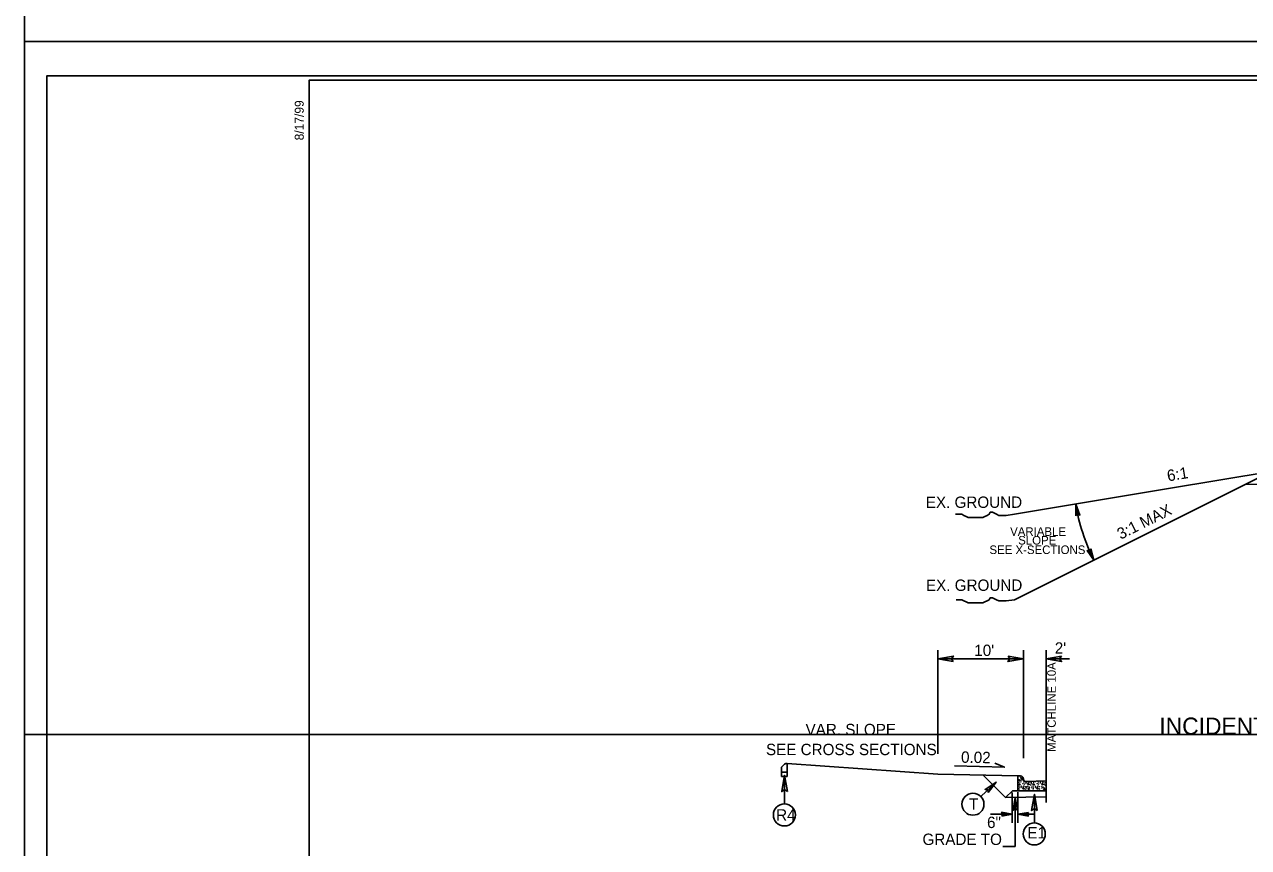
# Model space of a CAD drawing. Extents: x 2320980 to 2456309, y 595047 to 606177.
# Drawn here: x 2455708.8 to 2455851.9, y 596209.4 to 596305.6 of the extents above; entities that cross this region are included whole.
import ezdxf

# ---------------------------------------------------------------- set-up
doc = ezdxf.new("R2010")
doc.units = 0
for name, color, linetype in [('Matchline Text', 7, 'Continuous'), ('Old_Level_1', 7, 'Continuous'), ('Old_Level_2', 7, 'Continuous'), ('Old_Level_20', 7, 'Continuous'), ('Old_Level_21', 7, 'Continuous'), ('Prop Dimension Text', 7, 'Continuous'), ('Sheet Cutting Line CELL', 7, 'Continuous'), ('Sheet Plan CELL', 7, 'Continuous'), ('Sheet Plot Border Inside CELL', 7, 'Continuous'), ('Sheet Plot Border Outside CELL', 7, 'Continuous'), ('Typical Berm CELL', 7, 'Continuous'), ('Typical Curb CELL', 7, 'Continuous'), ('Typical Hinge Slope Arterial CELL', 7, 'Continuous'), ('Typical ID Circle CELL', 7, 'Continuous'), ('Typical Pavement Slope CELL', 7, 'Continuous'), ('Typical Terminator CELL', 7, 'Continuous')]:
    doc.layers.add(name, color=color, linetype=linetype)

msp = doc.modelspace()

# ---------------------------------------------------------------- linework, layer by layer
at = {"layer": 'Old_Level_21'}
for p, q in [((2455815.61, 596220.32), (2455815.61, 596232.44)), ((2455815.61, 596231.43), (2455825.61, 596231.43)), ((2455825.61, 596219.83), (2455825.61, 596232.44)), ((2455828.27, 596214.64), (2455828.27, 596232.44)), ((2455831.02, 596231.43), (2455828.27, 596231.43)), ((2455797.99, 596219.19), (2455815.61, 596217.93)), ((2455824.31, 596212.25), (2455824.31, 596215.8)), ((2455824.95, 596212.25), (2455824.95, 596215.84)), ((2455824.66, 596209.48), (2455823.21, 596209.48))]:
    msp.add_line(p, q, dxfattribs=at)
at = {"layer": 'Prop Dimension Text'}
for p, q in [((2455820.65, 596215.34), (2455822.41, 596217.02)), ((2455824.66, 596209.48), (2455824.66, 596215.24)), ((2455821.75, 596213.26), (2455824.31, 596213.26)), ((2455824.95, 596213.26), (2455826.83, 596213.26))]:
    msp.add_line(p, q, dxfattribs=at)
msp.add_lwpolyline([(2455817.55, 596218.92), (2455823.4, 596218.76), (2455822.27, 596219.25)], dxfattribs=at)
for centre in [(2455819.71, 596214.44), (2455797.67, 596213.19), (2455826.88, 596210.96)]:
    msp.add_circle(centre, 1.29, dxfattribs=at)
at = {"layer": 'Sheet Cutting Line CELL'}
for p, q in [((2456045.51, 596222.57), (2455708.81, 596222.57)), ((2455708.81, 596222.57), (2455708.81, 596003.57))]:
    msp.add_line(p, q, dxfattribs=at)
at = {"layer": 'Sheet Plan CELL'}
msp.add_line((2455742.1, 596299.08), (2455742.1, 596299.08), dxfattribs=at)
for points in [[(2456042.11, 596299.08), (2455742.1, 596299.08), (2455742.1, 596089.08), (2456042.11, 596089.08)], [(2455742.1, 596089.08), (2455742.1, 596299.07), (2456002.1, 596299.08), (2456002.1, 596269.07), (2456042.11, 596269.06), (2456042.11, 596089.08)]]:
    msp.add_lwpolyline(points, close=True, dxfattribs=at)
at = {"layer": 'Sheet Plot Border Inside CELL'}
msp.add_lwpolyline([(2455711.41, 596088.57), (2456044.6, 596088.58), (2456044.61, 596299.57), (2455711.41, 596299.57)], close=True, dxfattribs=at)
at = {"layer": 'Sheet Plot Border Outside CELL'}
for points in [[(2455708.81, 596303.57), (2456045.51, 596303.57), (2456045.51, 596522.57), (2455708.81, 596522.57)], [(2455708.81, 596084.57), (2456045.51, 596084.57), (2456045.51, 596303.57), (2455708.81, 596303.57)]]:
    msp.add_lwpolyline(points, close=True, dxfattribs=at)
at = {"layer": 'Typical Berm CELL'}
for p, q in [((2455824.95, 596217.74), (2455815.61, 596217.93)), ((2455824.95, 596216.02), (2455824.32, 596216.02))]:
    msp.add_line(p, q, dxfattribs=at)
at = {"layer": 'Typical Curb CELL'}
for p, q in [((2455797.33, 596218.77), (2455797.68, 596219.13)), ((2455797.33, 596218.77), (2455797.33, 596218.19)), ((2455797.99, 596219.19), (2455797.8, 596219.19)), ((2455797.99, 596219.19), (2455797.99, 596218.19)), ((2455797.33, 596218.19), (2455797.33, 596217.69)), ((2455797.99, 596218.19), (2455797.33, 596218.19)), ((2455797.99, 596217.69), (2455797.33, 596217.69)), ((2455797.99, 596218.19), (2455797.99, 596217.69)), ((2455824.95, 596216.02), (2455824.95, 596217.74)), ((2455824.95, 596217.74), (2455825.29, 596217.74)), ((2455825, 596217.23), (2455825.2, 596217.29)), ((2455825.18, 596217.17), (2455825, 596217.23)), ((2455825.2, 596217.29), (2455825.18, 596217.17)), ((2455825.42, 596217.54), (2455825.28, 596217.44)), ((2455825.28, 596217.44), (2455825.5, 596217.38)), ((2455825.5, 596217.38), (2455825.42, 596217.54)), ((2455825.61, 596217.4), (2455825.61, 596217.42)), ((2455828.27, 596217.18), (2455825.94, 596217.09)), ((2455824.95, 596216.02), (2455828.27, 596216.02)), ((2455825.16, 596216.81), (2455825.03, 596216.71)), ((2455825.03, 596216.71), (2455825.25, 596216.66)), ((2455825.25, 596216.66), (2455825.16, 596216.81)), ((2455825.57, 596216.38), (2455825.53, 596216.22)), ((2455825.53, 596216.22), (2455825.69, 596216.22)), ((2455825.69, 596216.22), (2455825.57, 596216.38)), ((2455826.15, 596216.88), (2455826.1, 596216.73)), ((2455826.1, 596216.73), (2455826.26, 596216.73)), ((2455826.25, 596216.3), (2455826.11, 596216.2)), ((2455826.11, 596216.2), (2455826.33, 596216.15)), ((2455826.26, 596216.73), (2455826.15, 596216.88)), ((2455826.33, 596216.15), (2455826.25, 596216.3)), ((2455826.82, 596216.81), (2455826.69, 596216.71)), ((2455826.69, 596216.71), (2455826.91, 596216.66)), ((2455826.91, 596216.66), (2455826.82, 596216.81)), ((2455827.23, 596216.38), (2455827.19, 596216.22)), ((2455827.19, 596216.22), (2455827.35, 596216.22)), ((2455827.35, 596216.22), (2455827.23, 596216.38)), ((2455827.81, 596216.88), (2455827.76, 596216.73)), ((2455827.76, 596216.73), (2455827.93, 596216.73)), ((2455827.93, 596216.73), (2455827.81, 596216.88)), ((2455828.02, 596216.28), (2455827.98, 596216.13)), ((2455827.98, 596216.13), (2455828.14, 596216.12)), ((2455828.14, 596216.12), (2455828.02, 596216.28))]:
    msp.add_line(p, q, dxfattribs=at)
for centre in [(2455824.97, 596217.59), (2455825.03, 596217.35), (2455825.25, 596217.64), (2455825.38, 596217.2), (2455825.54, 596217.26), (2455827.82, 596217.13), (2455828.01, 596217.1), (2455824.98, 596216.32), (2455825.1, 596216.08), (2455825.14, 596216.47), (2455825.15, 596216.28), (2455825.16, 596216.98), (2455825.32, 596217.05), (2455825.34, 596216.4), (2455825.37, 596216.52), (2455825.56, 596216.83), (2455825.6, 596216.44), (2455825.66, 596217.09), (2455825.68, 596216.59), (2455825.69, 596217.02), (2455825.72, 596216.79), (2455825.81, 596216.22), (2455825.83, 596216.48), (2455825.91, 596216.43), (2455825.92, 596216.91), (2455825.93, 596216.16), (2455825.96, 596217.04), (2455825.99, 596216.47), (2455826.01, 596216.35), (2455826.1, 596216.51), (2455826.22, 596216.99), (2455826.25, 596216.47), (2455826.32, 596216.41), (2455826.35, 596217.05), (2455826.38, 596216.73), (2455826.49, 596216.94), (2455826.51, 596216.66), (2455826.57, 596216.98), (2455826.59, 596216.85), (2455826.6, 596216.44), (2455826.64, 596216.32), (2455826.76, 596216.08), (2455826.8, 596216.47), (2455826.81, 596216.28), (2455826.82, 596216.98), (2455826.98, 596217.05), (2455827.01, 596216.4), (2455827.03, 596216.52), (2455827.22, 596216.83), (2455827.26, 596216.44), (2455827.32, 596217.09), (2455827.34, 596216.59), (2455827.35, 596217.02), (2455827.39, 596216.79), (2455827.47, 596216.22), (2455827.49, 596216.48), (2455827.58, 596216.91), (2455827.62, 596217.04), (2455827.77, 596216.51), (2455827.79, 596216.31), (2455827.82, 596216.43), (2455827.88, 596216.99), (2455827.98, 596216.41), (2455828.05, 596216.73), (2455828.05, 596216.35), (2455828.15, 596216.94), (2455828.17, 596216.66), (2455828.23, 596216.98), (2455828.25, 596216.85), (2455828.26, 596216.44)]:
    msp.add_circle(centre, 0.0107, dxfattribs=at)
for centre, radius, start, end in [((2455797.8, 596219.02), 0.167, 90, 136.0003), ((2455825.29, 596217.42), 0.319, 0, 90), ((2455825.93, 596217.4), 0.319, 180, 272.3845)]:
    msp.add_arc(centre, radius, start, end, dxfattribs=at)
at = {"layer": 'Typical Hinge Slope Arterial CELL'}
for p, q in [((2455824.57, 596238.33), (2455854.57, 596253.32)), ((2455842.57, 596251.32), (2455854.57, 596253.32)), ((2455824.57, 596248.33), (2455842.57, 596251.32))]:
    msp.add_line(p, q, dxfattribs=at)
for points in [[(2455824.57, 596248.33), (2455823.59, 596248.2), (2455823.34, 596248.2), (2455822.97, 596248.2), (2455822.73, 596248.2), (2455822.48, 596248.33), (2455822.23, 596248.45), (2455821.99, 596248.57), (2455821.74, 596248.57), (2455821.62, 596248.33), (2455821.37, 596248.2), (2455821.12, 596248.08), (2455820.88, 596247.96), (2455820.63, 596247.96), (2455820.38, 596247.96), (2455820.14, 596247.96), (2455819.89, 596247.96), (2455819.65, 596247.96), (2455819.4, 596247.96), (2455819.15, 596247.96), (2455818.91, 596248.08), (2455818.66, 596248.2), (2455818.41, 596248.33), (2455818.04, 596248.33), (2455817.8, 596248.33), (2455817.68, 596248.33)], [(2455824.57, 596238.33), (2455823.59, 596238.2), (2455823.34, 596238.2), (2455822.97, 596238.2), (2455822.73, 596238.2), (2455822.48, 596238.33), (2455822.23, 596238.45), (2455821.99, 596238.57), (2455821.74, 596238.57), (2455821.62, 596238.33), (2455821.37, 596238.2), (2455821.12, 596238.08), (2455820.88, 596237.96), (2455820.63, 596237.96), (2455820.38, 596237.96), (2455820.14, 596237.96), (2455819.89, 596237.96), (2455819.65, 596237.96), (2455819.4, 596237.96), (2455819.15, 596237.96), (2455818.91, 596238.08), (2455818.66, 596238.2), (2455818.41, 596238.33), (2455818.04, 596238.33), (2455817.8, 596238.33), (2455817.75, 596238.33)]]:
    msp.add_lwpolyline(points, dxfattribs=at)
msp.add_arc((2455854.57, 596253.32), 23.16, 189.4624, 206.565, dxfattribs=at)
at = {"layer": 'Typical ID Circle CELL'}
for p, q in [((2455797.69, 596214.48), (2455797.69, 596217.82)), ((2455826.91, 596212.26), (2455826.91, 596215.6))]:
    msp.add_line(p, q, dxfattribs=at)
at = {"layer": 'Typical Pavement Slope CELL'}
for p, q in [((2455865.97, 596252.11), (2455851.56, 596251.82)), ((2455820.91, 596217.82), (2455823.52, 596215.21)), ((2455824.32, 596216.02), (2455823.52, 596215.21)), ((2455828.27, 596215.31), (2455823.52, 596215.21))]:
    msp.add_line(p, q, dxfattribs=at)
at = {"layer": 'Typical Terminator CELL'}
for points in [[(2455831.76, 596248.15), (2455831.73, 596249.52), (2455832.22, 596248.23), (2455831.95, 596248.35)], [(2455833.5, 596244.29), (2455833.86, 596242.97), (2455833.07, 596244.1), (2455833.36, 596244.04)], [(2455817.41, 596231.12), (2455815.61, 596231.43), (2455817.42, 596231.75), (2455817.19, 596231.43)], [(2455823.82, 596231.74), (2455825.61, 596231.43), (2455823.81, 596231.11), (2455824.04, 596231.43)], [(2455830.07, 596231.74), (2455828.27, 596231.43), (2455830.08, 596231.11), (2455829.85, 596231.43)], [(2455798.02, 596215.93), (2455797.69, 596217.82), (2455797.36, 596215.92), (2455797.69, 596216.16)], [(2455821.5, 596215.8), (2455822.41, 596217.02), (2455821.14, 596216.17), (2455821.46, 596216.11)], [(2455824.92, 596213.74), (2455824.66, 596215.24), (2455824.4, 596213.73), (2455824.66, 596213.92)], [(2455827.23, 596213.7), (2455826.91, 596215.6), (2455826.57, 596213.69), (2455826.91, 596213.93)], [(2455823.07, 596213.05), (2455824.31, 596213.26), (2455823.06, 596213.49), (2455823.22, 596213.26)], [(2455826.19, 596213.48), (2455824.95, 596213.26), (2455826.2, 596213.04), (2455826.04, 596213.26)]]:
    msp.add_lwpolyline(points, close=True, dxfattribs=at)

# ---------------------------------------------------------------- texts
at = {"layer": 'Matchline Text'}
msp.add_text('MATCHLINE 10A', height=1, rotation=90, dxfattribs=at).set_placement((2455829.4, 596220.55))
at = {"layer": 'Old_Level_1'}
for p in [(2455814.2, 596249.06), (2455814.22, 596239.36)]:
    msp.add_text('EX. GROUND', height=1.33, rotation=0.0897, dxfattribs=at).set_placement(p)
at = {"layer": 'Old_Level_2'}
msp.add_text('INCIDENTAL MILLING TO FIX CROWN OF ROADWAY FROM', height=1.995, dxfattribs=at).set_placement((2455841.51, 596222.57))
at = {"layer": 'Old_Level_20'}
for s, p in [('T', (2455819.25, 596213.78)), ('R4', (2455796.7, 596212.52)), ('E1', (2455826.07, 596210.43))]:
    msp.add_text(s, height=1.33, dxfattribs=at).set_placement(p)
at = {"layer": 'Old_Level_21'}
for s, p in [("10'", (2455819.87, 596231.76)), ('6"', (2455821.36, 596211.65)), ('GRADE TO', (2455813.81, 596209.67))]:
    msp.add_text(s, height=1.33, dxfattribs=at).set_placement(p)
for s, rotation, p in [("2'", 359.9998, (2455829.28, 596232.03)), ('VAR. SLOPE', 360, (2455800.14, 596222.5)), ('SEE CROSS SECTIONS', 360, (2455795.51, 596220.17)), ('0.02', 358.8544, (2455818.31, 596219.29))]:
    msp.add_text(s, height=1.33, rotation=rotation, dxfattribs=at).set_placement(p)
at = {"layer": 'Sheet Plan CELL'}
msp.add_text('8/17/99', height=1.05, rotation=90, dxfattribs=at).set_placement((2455741.46, 596292.03))
at = {"layer": 'Typical Hinge Slope Arterial CELL'}
for s, rotation, p in [('6:1', 9.4623, (2455842.52, 596252.16)), ('3:1 MAX', 26.5651, (2455836.98, 596245.34))]:
    msp.add_text(s, height=1.33, rotation=rotation, dxfattribs=at).set_placement(p)
for s, p in [('VARIABLE ', (2455824.06, 596245.8)), ('SLOPE', (2455825, 596244.79)), ('SEE X-SECTIONS', (2455821.64, 596243.68))]:
    msp.add_text(s, height=1, dxfattribs=at).set_placement(p)

doc.saveas('drawing.dxf')
